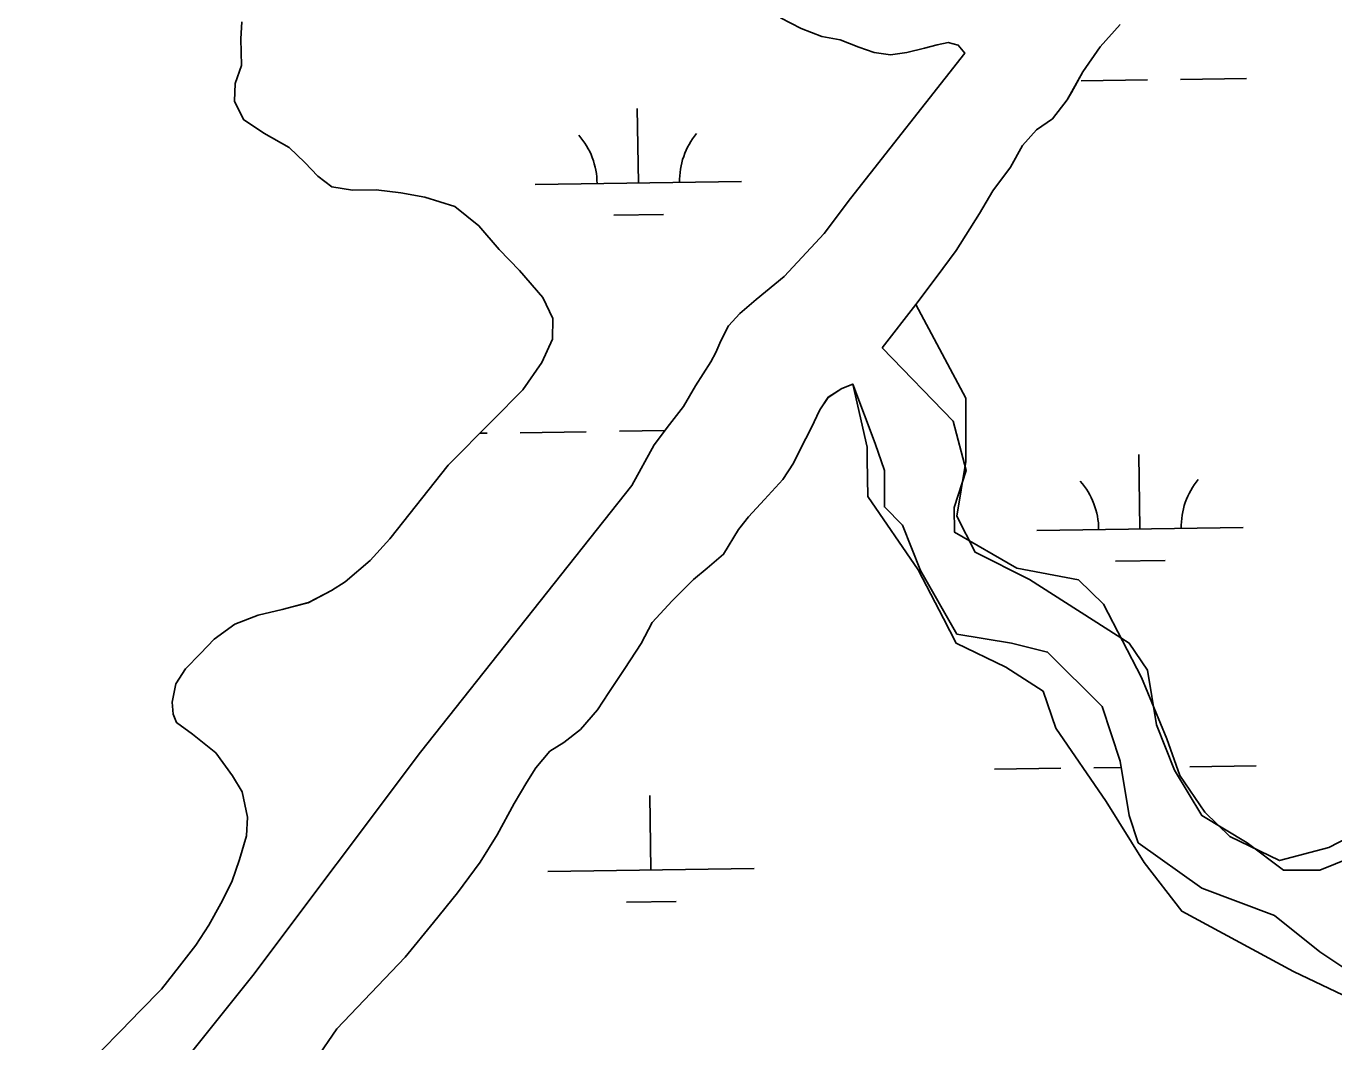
# Model space of a CAD drawing. Extents: x 3767014 to 3805179, y 361544 to 387384.
# Drawn here: x 3774500 to 3775133, y 378467 to 378959 of the extents above; entities that cross this region are included whole.
import ezdxf

# ---------------------------------------------------------------- set-up
doc = ezdxf.new("R2010")
doc.units = 0
doc.layers.add('V-TOPO-SHOR', color=7, linetype='Continuous')
doc.layers.add('V-WETL-SWMP', color=7, linetype='Continuous')

msp = doc.modelspace()

# ---------------------------------------------------------------- linework, layer by layer
at = {"layer": 'V-TOPO-SHOR'}
for points in [[(3774535.802, 378462.473), (3774545.704, 378472.398), (3774554.828, 378481.933), (3774565.117, 378492.443), (3774573.85, 378503.533), (3774581.809, 378513.845), (3774588.016, 378523.376), (3774593.837, 378533.881), (3774599.266, 378544.385), (3774602.946, 378555.274), (3774606.235, 378566.747), (3774606.809, 378575.689), (3774604.267, 378587.931), (3774599.591, 378595.702), (3774591.416, 378606.771), (3774580.129, 378615.893), (3774572.349, 378621.521), (3774570.788, 378625.6), (3774570.391, 378631.431), (3774572.132, 378640.18), (3774576.787, 378647.573), (3774583.969, 378654.969), (3774590.572, 378661.778), (3774600.669, 378669.178), (3774611.939, 378673.468), (3774623.598, 378676.204), (3774636.228, 378679.522), (3774647.496, 378685.369), (3774654.099, 378689.654), (3774666.137, 378699.969), (3774675.65, 378710.478), (3774703.986, 378746.084), (3774725.343, 378767.686), (3774740.099, 378782.477), (3774749.216, 378795.705), (3774754.453, 378806.986), (3774754.633, 378817.094), (3774749.761, 378827.195), (3774738.472, 378840.206), (3774728.548, 378850.495), (3774718.814, 378861.954), (3774707.14, 378871.268), (3774692.556, 378875.723), (3774681.085, 378877.846), (3774669.031, 378879.386), (3774657.562, 378879.18), (3774647.648, 378880.722), (3774640.838, 378885.963), (3774634.61, 378892.563), (3774627.02, 378899.746), (3774614.765, 378906.729), (3774604.845, 378913.326), (3774600.556, 378922.261), (3774600.74, 378930.816), (3774603.841, 378939.567), (3774603.63, 378952.396), (3774604.011, 378960.559)], [(3774953.986, 378945.498), (3774950.871, 378949.383), (3774946.009, 378950.542), (3774940.567, 378949.563), (3774934.544, 378947.806), (3774925.993, 378945.852), (3774918.025, 378944.677), (3774910.054, 378945.834), (3774902.665, 378948.353), (3774893.719, 378951.841), (3774884.775, 378953.577), (3774874.857, 378957.454), (3774864.744, 378962.494)], [(3775029.268, 378959.355), (3775019.556, 378948.451), (3775011.209, 378936.382), (3775003.639, 378922.954), (3774996.455, 378913.611), (3774988.683, 378908.349), (3774981.883, 378900.757), (3774976.063, 378890.247), (3774967.519, 378878.764), (3774961.115, 378867.864), (3774949.857, 378849.959), (3774940.147, 378836.915), (3774930.245, 378823.873), (3774913.933, 378802.849)], [(3774499.633, 378362.035), (3774609.35, 378499.085), (3774690.514, 378607.121), (3774792.851, 378736.188), (3774803.718, 378755.845), (3774811.097, 378765.774), (3774817.894, 378774.533), (3774823.714, 378784.458), (3774831.091, 378796.135), (3774833.42, 378800.612), (3774835.941, 378806.254), (3774839.627, 378813.455), (3774845.067, 378819.491), (3774853.031, 378826.308), (3774866.632, 378837.411), (3774885.861, 378858.243), (3774898.675, 378875.18), (3774953.986, 378945.498)], [(3774913.933, 378802.849), (3774948.302, 378767.322), (3774954.6, 378743.541), (3774948.882, 378725.561), (3774949.048, 378713.629), (3774979.126, 378696.146), (3775009.038, 378690.595), (3775021.135, 378678.829), (3775039.53, 378643.282), (3775051.876, 378613.619), (3775058.091, 378595.804), (3775070.271, 378578.073), (3775082.368, 378566.307), (3775106.397, 378554.706), (3775130.178, 378561.004), (3775153.875, 378573.267)], [(3774899.757, 378785.328), (3774894.51, 378783.184), (3774887.901, 378778.895), (3774883.825, 378772.862), (3774879.557, 378763.91), (3774874.513, 378753.985), (3774871.019, 378746.979), (3774865.973, 378739.195), (3774857.037, 378729.461), (3774849.269, 378721.086), (3774844.415, 378714.858), (3774837.233, 378702.986), (3774829.268, 378696.168), (3774822.662, 378690.717), (3774812.366, 378680.397), (3774802.655, 378669.882), (3774797.416, 378659.761), (3774789.457, 378647.694), (3774781.691, 378636.016), (3774776.256, 378627.646), (3774767.904, 378618.107), (3774759.94, 378611.875), (3774753.136, 378607.586), (3774746.341, 378599.605), (3774742.071, 378592.599), (3774735.859, 378582.283), (3774727.708, 378567.103), (3774719.363, 378553.867), (3774708.49, 378539.074), (3774696.837, 378524.669), (3774683.049, 378507.926), (3774650.03, 378473.268), (3774639.935, 378458.475)], [(3775137.138, 378489.497), (3775113.109, 378501.097), (3775059.002, 378530.18), (3775040.773, 378553.795), (3775022.461, 378583.375), (3774998.101, 378618.839), (3774991.886, 378636.654), (3774973.823, 378648.337), (3774949.794, 378659.937), (3774943.662, 378671.786), (3774931.399, 378695.483), (3774907.039, 378730.947), (3774906.79, 378748.844), (3774906.707, 378754.81), (3774899.757, 378785.328)]]:
    msp.add_lwpolyline(points, dxfattribs=at)
at = {"layer": 'V-WETL-SWMP'}
for p, q in [((3775010.373, 378932.082), (3775042.37, 378932.526)), ((3775058.368, 378932.748), (3775090.365, 378933.193)), ((3774795.974, 378882.669), (3774795.474, 378918.666)), ((3774745.979, 378881.975), (3774845.969, 378883.363)), ((3774784.189, 378867.073), (3774808.187, 378867.406)), ((3774719.248, 378761.521), (3774722.805, 378761.57)), ((3774738.803, 378761.792), (3774770.8, 378762.237)), ((3774786.799, 378762.459), (3774808.861, 378762.765)), ((3775038.796, 378715.213), (3775038.296, 378751.209)), ((3774988.801, 378714.518), (3775088.791, 378715.907)), ((3775027.011, 378699.616), (3775051.009, 378699.95)), ((3774968.458, 378598.912), (3775000.451, 378599.357)), ((3775016.447, 378599.579), (3775029.707, 378599.763)), ((3775062.989, 378600.106), (3775094.986, 378600.55)), ((3774802.083, 378550.168), (3774801.579, 378586.163)), ((3774752.095, 378549.474), (3774852.072, 378550.862)), ((3774790.302, 378534.572), (3774814.297, 378534.905))]:
    msp.add_line(p, q, dxfattribs=at)
for points in [[(3774864.743, 378962.495), (3774874.857, 378957.454), (3774884.775, 378953.578), (3774893.719, 378951.84), (3774902.665, 378948.352), (3774910.054, 378945.834), (3774918.025, 378944.677), (3774925.994, 378945.853), (3774934.544, 378947.807), (3774940.568, 378949.564), (3774946.009, 378950.542), (3774950.87, 378949.382), (3774953.985, 378945.498), (3774898.676, 378875.179), (3774885.86, 378858.243), (3774866.632, 378837.41), (3774853.031, 378826.308), (3774845.066, 378819.491), (3774839.628, 378813.456), (3774835.941, 378806.255), (3774833.42, 378800.612), (3774831.091, 378796.136), (3774823.715, 378784.458), (3774817.893, 378774.533), (3774811.096, 378765.773), (3774803.718, 378755.845), (3774792.851, 378736.189), (3774690.514, 378607.122), (3774609.351, 378499.085), (3774499.633, 378362.035)], [(3774600.669, 378669.178), (3774611.938, 378673.468), (3774623.598, 378676.204), (3774636.229, 378679.523), (3774647.496, 378685.369), (3774654.099, 378689.653), (3774666.138, 378699.97), (3774675.65, 378710.478), (3774703.987, 378746.084), (3774725.343, 378767.686), (3774740.098, 378782.477), (3774749.217, 378795.706), (3774754.452, 378806.986), (3774754.634, 378817.094), (3774749.762, 378827.196), (3774738.473, 378840.206), (3774728.547, 378850.496), (3774718.814, 378861.953), (3774707.14, 378871.269), (3774692.556, 378875.722), (3774681.085, 378877.846), (3774669.031, 378879.387), (3774657.563, 378879.179), (3774647.648, 378880.722), (3774640.838, 378885.962), (3774634.61, 378892.563), (3774627.02, 378899.746), (3774614.766, 378906.729), (3774604.844, 378913.326), (3774600.557, 378922.262), (3774600.741, 378930.815), (3774603.841, 378939.566), (3774603.631, 378952.395), (3774604.01, 378960.559)], [(3774961.114, 378867.864), (3774967.519, 378878.763), (3774976.062, 378890.248), (3774981.884, 378900.757), (3774988.682, 378908.35), (3774996.455, 378913.611), (3775003.639, 378922.954), (3775005.597, 378926.428), (3775011.208, 378936.383), (3775019.556, 378948.451), (3775029.267, 378959.354)], [(3775147.762, 378558.923), (3775125.81, 378550.137), (3775108.249, 378550.137), (3775090.687, 378563.316), (3775068.736, 378576.495), (3775055.565, 378598.46), (3775046.784, 378620.425), (3775042.393, 378646.783), (3775033.613, 378659.962), (3774985.319, 378690.713), (3774958.977, 378703.892), (3774950.196, 378721.464), (3774954.586, 378747.822), (3774954.586, 378778.573), (3774930.245, 378823.873), (3774940.147, 378836.916), (3774949.856, 378849.958), (3774961.114, 378867.864)], [(3774639.934, 378458.475), (3774650.029, 378473.268), (3774683.049, 378507.926), (3774696.837, 378524.668), (3774708.489, 378539.074), (3774719.362, 378553.868), (3774727.709, 378567.103), (3774735.859, 378582.283), (3774742.07, 378592.598), (3774746.34, 378599.605), (3774753.137, 378607.587), (3774759.939, 378611.874), (3774767.905, 378618.107), (3774776.256, 378627.647), (3774781.692, 378636.016), (3774789.457, 378647.695), (3774797.416, 378659.762), (3774802.655, 378669.882), (3774812.367, 378680.396), (3774822.662, 378690.716), (3774829.268, 378696.169), (3774837.233, 378702.986), (3774844.415, 378714.858), (3774845.784, 378716.615), (3774849.269, 378721.087), (3774857.038, 378729.46), (3774865.973, 378739.195), (3774871.02, 378746.98), (3774874.512, 378753.986), (3774879.557, 378763.911), (3774883.825, 378772.862), (3774887.901, 378778.896), (3774894.509, 378783.183), (3774899.757, 378785.328), (3774910.683, 378756.608), (3774915.073, 378743.429), (3774915.073, 378725.857), (3774923.854, 378717.071), (3774932.635, 378695.106), (3774950.196, 378664.355)], [(3774535.802, 378462.473), (3774545.704, 378472.398), (3774554.828, 378481.934), (3774565.117, 378492.443), (3774573.851, 378503.533), (3774581.808, 378513.845), (3774588.017, 378523.377), (3774593.836, 378533.881), (3774599.266, 378544.384), (3774602.946, 378555.274), (3774606.236, 378566.746), (3774606.808, 378575.688), (3774604.267, 378587.931), (3774599.592, 378595.701), (3774591.415, 378606.771), (3774580.13, 378615.893), (3774572.348, 378621.521), (3774570.788, 378625.601), (3774570.392, 378631.432), (3774572.131, 378640.181), (3774576.787, 378647.573), (3774583.97, 378654.968), (3774590.571, 378661.779), (3774600.669, 378669.178)], [(3774950.196, 378664.355), (3774976.538, 378659.962), (3774994.1, 378655.569), (3775020.442, 378629.211), (3775029.222, 378602.853), (3775033.613, 378576.495), (3775038.003, 378563.316), (3775068.736, 378541.351), (3775103.858, 378528.173), (3775125.81, 378510.601), (3775138.981, 378501.815)]]:
    msp.add_lwpolyline(points, dxfattribs=at)
for centre, start, end in [((3774740.729, 378882.376), 0.024037, 41.567696), ((3774851.205, 378883.911), 140.024034, 181.567693), ((3774983.552, 378714.92), 0.024037, 41.567695), ((3775094.027, 378716.455), 140.024034, 181.567693)]:
    msp.add_arc(centre, 35.246, start, end, dxfattribs=at)

doc.saveas('drawing.dxf')
